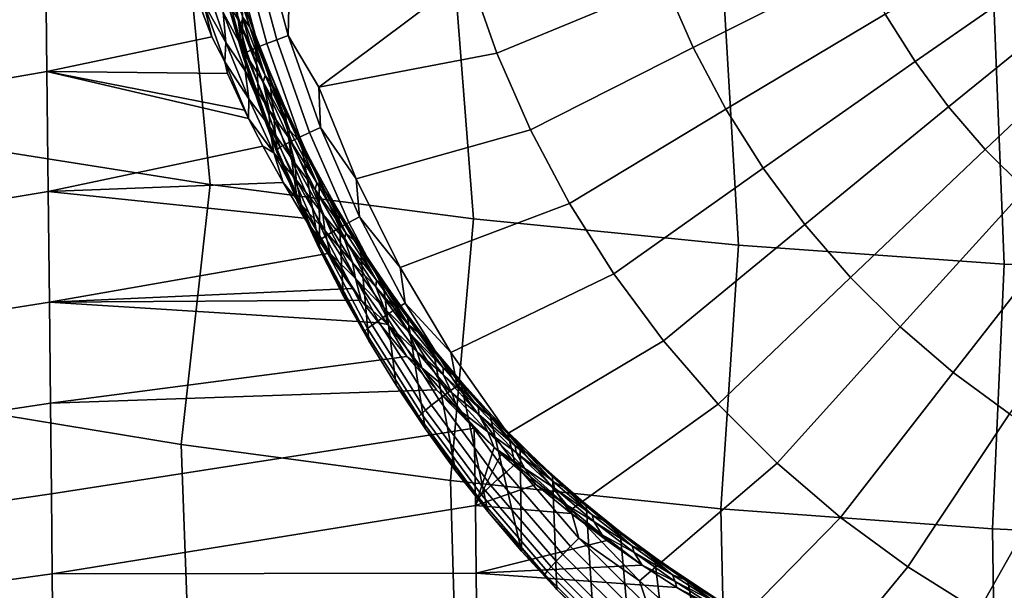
# Model space of a CAD drawing. Header units: metres. Extents: x -109 to 109, y -100 to 58.
# Tile 201 of 642: x -4.59 to -1.61, y -92.12 to -90.4. Entities that reach past the tile are written whole.
import ezdxf

# ---------------------------------------------------------------- set-up
doc = ezdxf.new("R2010")
doc.units = ezdxf.units.M
doc.layers.add('solid_21_062_100_XXX', color=7, linetype='CONTINUOUS')

msp = doc.modelspace()

# ---------------------------------------------------------------- linework, layer by layer
at = {"layer": 'solid_21_062_100_XXX'}
for points in [[(-4.016065, -90.896057, 18.1786), (-4.097295, -90.051643, 19.247448), (-4.904678, -89.922928, 19.145226), (-4.808058, -90.770332, 18.084864)], [(-3.218988, -90.999161, 18.255474), (-3.28444, -90.157211, 19.331287), (-4.097295, -90.051643, 19.247448), (-4.016065, -90.896057, 18.1786)], [(-2.121325, -90.073547, -21.915787), (-2.053176, -90.22937, -21.926601), (-2.554472, -90.4804, -21.796438), (-2.63926, -90.28653, -21.782982)], [(-2.709288, -90.086884, -21.769127), (-2.63926, -90.28653, -21.782982), (-3.148452, -90.498283, -21.618252), (-3.23199, -90.260117, -21.601723)], [(-1.485155, -90.090424, -22.032211), (-1.416924, -90.198753, -22.03973), (-1.882877, -90.523628, -21.947023), (-1.973545, -90.379677, -21.937033)], [(-3.917531, -90.505844, -21.131641), (-3.953659, -90.221428, -23.440119), (-3.984053, -90.112617, -23.311228), (-3.96121, -90.354424, -21.121132)], [(-5.785638, -90.775871, -23.919119), (-5.789971, -90.394424, -23.450516), (-4.514989, -90.16156, -23.479298), (-4.510568, -90.553154, -23.939861)], [(-4.053946, -90.337219, -23.767088), (-4.011146, -90.448486, -23.907816), (-4.510568, -90.553154, -23.939861), (-4.514989, -90.16156, -23.479298)], [(-3.814508, -90.457047, -21.359442), (-3.891771, -90.169395, -21.339478), (-3.857025, -90.159714, -21.364353), (-3.780452, -90.444801, -21.38414)], [(-3.780452, -90.444801, -21.38414), (-3.857025, -90.159714, -21.364353), (-3.77749, -90.315681, -21.395128)], [(-2.417838, -91.079483, 18.315365), (-2.467198, -90.239464, 19.396614), (-3.28444, -90.157211, 19.331287), (-3.218988, -90.999161, 18.255474)], [(-3.89074, -90.487656, -21.25803), (-3.969547, -90.194252, -21.237667), (-3.948638, -90.186844, -21.275452), (-3.870247, -90.478706, -21.295708)], [(-3.870247, -90.478706, -21.295708), (-3.948638, -90.186844, -21.275452), (-3.922528, -90.178497, -21.309631), (-3.844654, -90.46843, -21.329754)], [(-3.844654, -90.46843, -21.329754), (-3.922528, -90.178497, -21.309631), (-3.891771, -90.169395, -21.339478), (-3.814508, -90.457047, -21.359442)], [(-3.984806, -90.200562, -21.197083), (-3.905696, -90.495094, -21.217524), (-3.914797, -90.500854, -21.175055), (-3.994091, -90.205635, -21.154564)], [(-3.96121, -90.354424, -21.121132), (-3.994091, -90.205635, -21.154564), (-3.914797, -90.500854, -21.175055)], [(-3.905696, -90.495094, -21.217524), (-3.984806, -90.200562, -21.197083), (-3.969547, -90.194252, -21.237667), (-3.89074, -90.487656, -21.25803)], [(-3.917531, -90.505844, -21.131641), (-3.919382, -90.330307, -23.573994), (-3.953659, -90.221428, -23.440119)], [(-1.416924, -90.198753, -22.03973), (-1.34077, -90.301689, -22.046875), (-1.78168, -90.660423, -21.956518), (-1.882877, -90.523628, -21.947023)], [(-3.984475, -90.227722, -23.582783), (-3.924425, -90.410141, -23.812037), (-3.971774, -90.326225, -23.727152)], [(-3.916456, -90.391235, -23.759693), (-3.924425, -90.410141, -23.812037), (-3.984475, -90.227722, -23.582783)], [(-3.956444, -90.237473, -23.533915), (-3.9332, -90.29248, -23.565306), (-3.895934, -90.418983, -23.762774)], [(-3.956444, -90.237473, -23.533915), (-3.895934, -90.418983, -23.762774), (-3.916456, -90.391235, -23.759693)], [(-2.053176, -90.22937, -21.926601), (-1.973545, -90.379677, -21.937033), (-2.455399, -90.667404, -21.809418), (-2.554472, -90.4804, -21.796438)], [(-1.613629, -91.136925, 18.358192), (-1.646662, -90.298286, 19.443331), (-2.467198, -90.239464, 19.396614), (-2.417838, -91.079483, 18.315365)], [(-3.780452, -90.444801, -21.38414), (-3.77749, -90.315681, -21.395128), (-3.23199, -90.260117, -21.601723), (-3.686943, -90.601112, -21.414938)], [(-3.686943, -90.601112, -21.414938), (-3.23199, -90.260117, -21.601723), (-3.148452, -90.498283, -21.618252)], [(-4.029653, -90.287285, -23.704521), (-3.968406, -90.46566, -23.930143), (-4.036596, -90.345383, -23.778854)], [(-3.977001, -90.374481, -23.804079), (-3.968406, -90.46566, -23.930143), (-4.029653, -90.287285, -23.704521)], [(-3.881123, -90.439133, -23.712934), (-3.869554, -90.473396, -23.797205), (-3.9332, -90.29248, -23.565306)], [(-3.895934, -90.418983, -23.762774), (-3.9332, -90.29248, -23.565306), (-3.869554, -90.473396, -23.797205)], [(-3.919382, -90.330307, -23.573994), (-3.881123, -90.439133, -23.712934), (-3.9332, -90.29248, -23.565306)], [(-2.63926, -90.28653, -21.782982), (-2.554472, -90.4804, -21.796438), (-3.047306, -90.729561, -21.634302), (-3.148452, -90.498283, -21.618252)], [(-1.34077, -90.301689, -22.046875), (-1.257117, -90.398659, -22.053604), (-1.670518, -90.789284, -21.965462), (-1.78168, -90.660423, -21.956518)], [(-0.80738, -91.171432, 18.383917), (-0.82393, -90.333626, 19.471392), (-1.646662, -90.298286, 19.443331), (-1.613629, -91.136925, 18.358192)], [(-4.036596, -90.345383, -23.778854), (-4.011146, -90.448486, -23.907816), (-4.053946, -90.337219, -23.767088)], [(-3.971774, -90.326225, -23.727152), (-3.908349, -90.50235, -23.955225), (-3.977001, -90.374481, -23.804079)], [(-3.924425, -90.410141, -23.812037), (-3.908349, -90.50235, -23.955225), (-3.971774, -90.326225, -23.727152)], [(-3.868038, -90.655472, -21.142025), (-3.881123, -90.439133, -23.712934), (-3.919382, -90.330307, -23.573994), (-3.917531, -90.505844, -21.131641)], [(-4.036596, -90.345383, -23.778854), (-3.972071, -90.524391, -24.008099), (-4.011146, -90.448486, -23.907816)], [(-3.968406, -90.46566, -23.930143), (-3.972071, -90.524391, -24.008099), (-4.036596, -90.345383, -23.778854)], [(-3.917531, -90.505844, -21.131641), (-3.96121, -90.354424, -21.121132), (-3.914797, -90.500854, -21.175055)], [(-3.977001, -90.374481, -23.804079), (-3.910809, -90.551025, -24.035486), (-3.968406, -90.46566, -23.930143)], [(-3.908349, -90.50235, -23.955225), (-3.910809, -90.551025, -24.035486), (-3.977001, -90.374481, -23.804079)], [(-3.916456, -90.391235, -23.759693), (-3.849396, -90.56543, -23.991379), (-3.924425, -90.410141, -23.812037)], [(-3.895934, -90.418983, -23.762774), (-3.849396, -90.56543, -23.991379), (-3.916456, -90.391235, -23.759693)], [(-1.973545, -90.379677, -21.937033), (-1.882877, -90.523628, -21.947023), (-2.342593, -90.846504, -21.821846), (-2.455399, -90.667404, -21.809418)], [(-1.257117, -90.398659, -22.053604), (-1.166434, -90.489128, -22.059883), (-1.550014, -90.9095, -21.973804), (-1.670518, -90.789284, -21.965462)], [(-3.924425, -90.410141, -23.812037), (-3.856233, -90.584679, -24.045437), (-3.908349, -90.50235, -23.955225)], [(-3.849396, -90.56543, -23.991379), (-3.856233, -90.584679, -24.045437), (-3.924425, -90.410141, -23.812037)], [(-3.895934, -90.418983, -23.762774), (-3.869554, -90.473396, -23.797205), (-3.827338, -90.592545, -23.995747)], [(-3.895934, -90.418983, -23.762774), (-3.827338, -90.592545, -23.995747), (-3.849396, -90.56543, -23.991379)], [(-3.972071, -90.524391, -24.008099), (-3.96405, -90.559471, -24.053776), (-4.510568, -90.553154, -23.939861), (-4.011146, -90.448486, -23.907816)], [(-3.881123, -90.439133, -23.712934), (-3.838771, -90.547791, -23.857197), (-3.869554, -90.473396, -23.797205)], [(-3.812805, -90.803093, -21.152271), (-3.838771, -90.547791, -23.857197), (-3.881123, -90.439133, -23.712934), (-3.868038, -90.655472, -21.142025)], [(-3.74528, -90.751747, -21.349417), (-3.844654, -90.46843, -21.329754), (-3.814508, -90.457047, -21.359442), (-3.715913, -90.738144, -21.37895)], [(-3.715913, -90.738144, -21.37895), (-3.814508, -90.457047, -21.359442), (-3.780452, -90.444801, -21.38414), (-3.682737, -90.723389, -21.403473)], [(-3.682737, -90.723389, -21.403473), (-3.780452, -90.444801, -21.38414), (-3.686943, -90.601112, -21.414938)], [(-3.968406, -90.46566, -23.930143), (-3.899472, -90.63652, -24.159616), (-3.972071, -90.524391, -24.008099)], [(-3.910809, -90.551025, -24.035486), (-3.899472, -90.63652, -24.159616), (-3.968406, -90.46566, -23.930143)], [(-3.804744, -90.782906, -21.237499), (-3.905696, -90.495094, -21.217524), (-3.89074, -90.487656, -21.25803), (-3.790174, -90.774368, -21.277929)], [(-3.790174, -90.774368, -21.277929), (-3.89074, -90.487656, -21.25803), (-3.870247, -90.478706, -21.295708), (-3.770211, -90.763908, -21.315502)], [(-3.770211, -90.763908, -21.315502), (-3.870247, -90.478706, -21.295708), (-3.844654, -90.46843, -21.329754), (-3.74528, -90.751747, -21.349417)], [(-3.792238, -90.65612, -24.006739), (-3.797883, -90.646187, -24.033148), (-3.869554, -90.473396, -23.797205)], [(-3.827338, -90.592545, -23.995747), (-3.869554, -90.473396, -23.797205), (-3.797883, -90.646187, -24.033148)], [(-3.838771, -90.547791, -23.857197), (-3.792238, -90.65612, -24.006739), (-3.869554, -90.473396, -23.797205)], [(-2.554472, -90.4804, -21.796438), (-2.455399, -90.667404, -21.809418), (-2.929118, -90.952644, -21.649786), (-3.047306, -90.729561, -21.634302)], [(-3.917531, -90.505844, -21.131641), (-3.914797, -90.500854, -21.175055), (-3.81361, -90.789337, -21.195076)], [(-3.868038, -90.655472, -21.142025), (-3.917531, -90.505844, -21.131641), (-3.81361, -90.789337, -21.195076)], [(-3.905696, -90.495094, -21.217524), (-3.804744, -90.782906, -21.237499), (-3.81361, -90.789337, -21.195076), (-3.914797, -90.500854, -21.175055)], [(-3.908349, -90.50235, -23.955225), (-3.837358, -90.670853, -24.187092), (-3.910809, -90.551025, -24.035486)], [(-3.856233, -90.584679, -24.045437), (-3.837358, -90.670853, -24.187092), (-3.908349, -90.50235, -23.955225)], [(-3.686943, -90.601112, -21.414938), (-3.148452, -90.498283, -21.618252), (-3.047306, -90.729561, -21.634302), (-3.57476, -90.878792, -21.43421)], [(-3.972071, -90.524391, -24.008099), (-3.899987, -90.69545, -24.24077), (-3.96405, -90.559471, -24.053776)], [(-3.899472, -90.63652, -24.159616), (-3.899987, -90.69545, -24.24077), (-3.972071, -90.524391, -24.008099)], [(-3.910809, -90.551025, -24.035486), (-3.837054, -90.719826, -24.270647), (-3.899472, -90.63652, -24.159616)], [(-3.837358, -90.670853, -24.187092), (-3.837054, -90.719826, -24.270647), (-3.910809, -90.551025, -24.035486)], [(-3.751914, -90.948479, -21.162361), (-3.792238, -90.65612, -24.006739), (-3.838771, -90.547791, -23.857197), (-3.812805, -90.803093, -21.152271)], [(-1.882877, -90.523628, -21.947023), (-1.78168, -90.660423, -21.956518), (-2.216688, -91.016685, -21.833658), (-2.342593, -90.846504, -21.821846)], [(-5.781804, -91.129707, -24.407885), (-5.785638, -90.775871, -23.919119), (-4.510568, -90.553154, -23.939861), (-4.506557, -90.91703, -24.421967)], [(-3.899987, -90.69545, -24.24077), (-3.856493, -90.779991, -24.361885), (-4.506557, -90.91703, -24.421967), (-4.510568, -90.553154, -23.939861)], [(-3.912496, -90.670036, -24.205114), (-3.899987, -90.69545, -24.24077), (-4.510568, -90.553154, -23.939861)], [(-3.96405, -90.559471, -24.053776), (-3.912496, -90.670036, -24.205114), (-4.510568, -90.553154, -23.939861)], [(-3.96405, -90.559471, -24.053776), (-3.899987, -90.69545, -24.24077), (-3.912496, -90.670036, -24.205114)], [(-3.849396, -90.56543, -23.991379), (-3.774897, -90.731842, -24.226772), (-3.856233, -90.584679, -24.045437)], [(-3.827338, -90.592545, -23.995747), (-3.774897, -90.731842, -24.226772), (-3.849396, -90.56543, -23.991379)], [(-3.856233, -90.584679, -24.045437), (-3.780592, -90.751366, -24.282532), (-3.837358, -90.670853, -24.187092)], [(-3.774897, -90.731842, -24.226772), (-3.780592, -90.751366, -24.282532), (-3.856233, -90.584679, -24.045437)], [(-3.827338, -90.592545, -23.995747), (-3.797883, -90.646187, -24.033148), (-3.751351, -90.758217, -24.232386)], [(-3.827338, -90.592545, -23.995747), (-3.751351, -90.758217, -24.232386), (-3.774897, -90.731842, -24.226772)], [(-3.682737, -90.723389, -21.403473), (-3.686943, -90.601112, -21.414938), (-3.57476, -90.878792, -21.43421)], [(-3.899472, -90.63652, -24.159616), (-3.823492, -90.799896, -24.392529), (-3.899987, -90.69545, -24.24077)], [(-3.837054, -90.719826, -24.270647), (-3.823492, -90.799896, -24.392529), (-3.899472, -90.63652, -24.159616)], [(-3.812805, -90.803093, -21.152271), (-3.868038, -90.655472, -21.142025), (-3.81361, -90.789337, -21.195076)], [(-3.741416, -90.763977, -24.161861), (-3.718893, -90.810928, -24.27269), (-3.797883, -90.646187, -24.033148)], [(-3.751351, -90.758217, -24.232386), (-3.797883, -90.646187, -24.033148), (-3.718893, -90.810928, -24.27269)], [(-3.792238, -90.65612, -24.006739), (-3.741416, -90.763977, -24.161861), (-3.797883, -90.646187, -24.033148)], [(-3.685455, -91.091415, -21.172281), (-3.741416, -90.763977, -24.161861), (-3.792238, -90.65612, -24.006739), (-3.751914, -90.948479, -21.162361)], [(-2.455399, -90.667404, -21.809418), (-2.342593, -90.846504, -21.821846), (-2.79455, -91.16629, -21.664614), (-2.929118, -90.952644, -21.649786)], [(-1.78168, -90.660423, -21.956518), (-1.670518, -90.789284, -21.965462), (-2.078385, -91.17701, -21.844786), (-2.216688, -91.016685, -21.833658)], [(-3.823492, -90.799896, -24.392529), (-3.856493, -90.779991, -24.361885), (-3.899987, -90.69545, -24.24077)], [(-3.837358, -90.670853, -24.187092), (-3.759443, -90.83181, -24.422342), (-3.837054, -90.719826, -24.270647)], [(-3.780592, -90.751366, -24.282532), (-3.759443, -90.83181, -24.422342), (-3.837358, -90.670853, -24.187092)], [(-3.837054, -90.719826, -24.270647), (-3.756379, -90.880943, -24.509159), (-3.823492, -90.799896, -24.392529)], [(-3.759443, -90.83181, -24.422342), (-3.756379, -90.880943, -24.509159), (-3.837054, -90.719826, -24.270647)], [(-3.596537, -91.011101, -21.397896), (-3.715913, -90.738144, -21.37895), (-3.682737, -90.723389, -21.403473), (-3.564427, -90.993904, -21.422249)], [(-3.564427, -90.993904, -21.422249), (-3.682737, -90.723389, -21.403473), (-3.57476, -90.878792, -21.43421)], [(-3.57476, -90.878792, -21.43421), (-3.047306, -90.729561, -21.634302), (-2.929118, -90.952644, -21.649786), (-3.441599, -91.147095, -21.452831)], [(-3.774897, -90.731842, -24.226772), (-3.693603, -90.890526, -24.465469), (-3.780592, -90.751366, -24.282532)], [(-3.780592, -90.751366, -24.282532), (-3.698145, -90.910301, -24.522924), (-3.759443, -90.83181, -24.422342)], [(-3.693603, -90.890526, -24.465469), (-3.698145, -90.910301, -24.522924), (-3.780592, -90.751366, -24.282532)], [(-3.751351, -90.758217, -24.232386), (-3.693603, -90.890526, -24.465469), (-3.774897, -90.731842, -24.226772)], [(-3.649091, -91.040848, -21.334723), (-3.770211, -90.763908, -21.315502), (-3.74528, -90.751747, -21.349417), (-3.624961, -91.026855, -21.368511)], [(-3.751351, -90.758217, -24.232386), (-3.718893, -90.810928, -24.27269), (-3.668619, -90.9161, -24.472292)], [(-3.751351, -90.758217, -24.232386), (-3.668619, -90.9161, -24.472292), (-3.693603, -90.890526, -24.465469)], [(-3.624961, -91.026855, -21.368511), (-3.74528, -90.751747, -21.349417), (-3.715913, -90.738144, -21.37895), (-3.596537, -91.011101, -21.397896)], [(-4.912767, -91.549286, 16.973259), (-4.103777, -91.682617, 17.066473), (-4.016065, -90.896057, 18.1786), (-4.808058, -90.770332, 18.084864)], [(-3.856493, -90.779991, -24.361885), (-3.795785, -90.889267, -24.524378), (-4.506557, -90.91703, -24.421967)], [(-3.823492, -90.799896, -24.392529), (-3.795785, -90.889267, -24.524378), (-3.856493, -90.779991, -24.361885)], [(-3.804744, -90.782906, -21.237499), (-3.682514, -91.062386, -21.256895), (-3.691095, -91.069473, -21.214518), (-3.81361, -90.789337, -21.195076)], [(-3.812805, -90.803093, -21.152271), (-3.81361, -90.789337, -21.195076), (-3.691095, -91.069473, -21.214518)], [(-3.682514, -91.062386, -21.256895), (-3.804744, -90.782906, -21.237499), (-3.790174, -90.774368, -21.277929), (-3.668413, -91.05278, -21.297251)], [(-3.668413, -91.05278, -21.297251), (-3.790174, -90.774368, -21.277929), (-3.770211, -90.763908, -21.315502), (-3.649091, -91.040848, -21.334723)], [(-3.741416, -90.763977, -24.161861), (-3.686224, -90.871193, -24.3225), (-3.718893, -90.810928, -24.27269)], [(-3.685455, -91.091415, -21.172281), (-3.686224, -90.871193, -24.3225), (-3.741416, -90.763977, -24.161861)], [(-1.670518, -90.789284, -21.965462), (-1.550014, -90.9095, -21.973804), (-1.92846, -91.326576, -21.855165), (-2.078385, -91.17701, -21.844786)], [(-3.823492, -90.799896, -24.392529), (-3.741043, -90.955872, -24.628523), (-3.795785, -90.889267, -24.524378)], [(-3.756379, -90.880943, -24.509159), (-3.741043, -90.955872, -24.628523), (-3.823492, -90.799896, -24.392529)], [(-3.751914, -90.948479, -21.162361), (-3.812805, -90.803093, -21.152271), (-3.691095, -91.069473, -21.214518)], [(-3.686224, -90.871193, -24.3225), (-3.626557, -90.977615, -24.488951), (-3.633229, -90.967712, -24.515438), (-3.718893, -90.810928, -24.27269)], [(-3.668619, -90.9161, -24.472292), (-3.718893, -90.810928, -24.27269), (-3.633229, -90.967712, -24.515438)], [(-3.759443, -90.83181, -24.422342), (-3.675179, -90.985291, -24.660629), (-3.756379, -90.880943, -24.509159)], [(-3.698145, -90.910301, -24.522924), (-3.675179, -90.985291, -24.660629), (-3.759443, -90.83181, -24.422342)], [(-2.342593, -90.846504, -21.821846), (-2.216688, -91.016685, -21.833658), (-2.644353, -91.369316, -21.678703), (-2.79455, -91.16629, -21.664614)], [(-3.613527, -91.231689, -21.182016), (-3.626557, -90.977615, -24.488951), (-3.686224, -90.871193, -24.3225), (-3.685455, -91.091415, -21.172281)], [(-3.564427, -90.993904, -21.422249), (-3.57476, -90.878792, -21.43421), (-3.441599, -91.147095, -21.452831)], [(-3.795785, -90.889267, -24.524378), (-3.730403, -90.997627, -24.692629), (-4.506557, -90.91703, -24.421967)], [(-4.103777, -91.682617, 17.066473), (-3.28943, -91.791962, 17.142921), (-3.218988, -90.999161, 18.255474), (-4.016065, -90.896057, 18.1786)], [(-3.741043, -90.955872, -24.628523), (-3.730403, -90.997627, -24.692629), (-3.795785, -90.889267, -24.524378)], [(-3.756379, -90.880943, -24.509159), (-3.669365, -91.034477, -24.750668), (-3.741043, -90.955872, -24.628523)], [(-3.675179, -90.985291, -24.660629), (-3.669365, -91.034477, -24.750668), (-3.756379, -90.880943, -24.509159)], [(-3.693603, -90.890526, -24.465469), (-3.606094, -91.041588, -24.707121), (-3.698145, -90.910301, -24.522924)], [(-3.668619, -90.9161, -24.472292), (-3.606094, -91.041588, -24.707121), (-3.693603, -90.890526, -24.465469)], [(-5.778433, -91.454971, -24.91518), (-5.781804, -91.129707, -24.407885), (-4.506557, -90.91703, -24.421967), (-4.502942, -91.252068, -24.923939)], [(-3.730403, -90.997627, -24.692629), (-3.66025, -91.104797, -24.866617), (-4.502942, -91.252068, -24.923939), (-4.506557, -90.91703, -24.421967)], [(-3.698145, -90.910301, -24.522924), (-3.609475, -91.061577, -24.766264), (-3.675179, -90.985291, -24.660629)], [(-3.606094, -91.041588, -24.707121), (-3.609475, -91.061577, -24.766264), (-3.698145, -90.910301, -24.522924)], [(-3.668619, -90.9161, -24.472292), (-3.633229, -90.967712, -24.515438), (-3.579728, -91.066277, -24.715118)], [(-3.668619, -90.9161, -24.472292), (-3.579728, -91.066277, -24.715118), (-3.606094, -91.041588, -24.707121)], [(-1.550014, -90.9095, -21.973804), (-1.420842, -91.020393, -21.981501), (-1.767749, -91.464546, -21.864742), (-1.92846, -91.326576, -21.855165)], [(-3.685455, -91.091415, -21.172281), (-3.751914, -90.948479, -21.162361), (-3.691095, -91.069473, -21.214518)], [(-3.741043, -90.955872, -24.628523), (-3.652671, -91.10453, -24.867275), (-3.730403, -90.997627, -24.692629)], [(-3.669365, -91.034477, -24.750668), (-3.652671, -91.10453, -24.867275), (-3.741043, -90.955872, -24.628523)], [(-3.562307, -91.083092, -24.661293), (-3.541487, -91.116669, -24.761045), (-3.633229, -90.967712, -24.515438)], [(-3.579728, -91.066277, -24.715118), (-3.633229, -90.967712, -24.515438), (-3.541487, -91.116669, -24.761045)], [(-3.626557, -90.977615, -24.488951), (-3.562307, -91.083092, -24.661293), (-3.633229, -90.967712, -24.515438)], [(-3.441599, -91.147095, -21.452831), (-2.929118, -90.952644, -21.649786), (-2.79455, -91.16629, -21.664614), (-3.288241, -91.404434, -21.470692)], [(-3.652671, -91.10453, -24.867275), (-3.66025, -91.104797, -24.866617), (-3.730403, -90.997627, -24.692629)], [(-3.675179, -90.985291, -24.660629), (-3.585114, -91.131401, -24.901625), (-3.669365, -91.034477, -24.750668)], [(-3.609475, -91.061577, -24.766264), (-3.585114, -91.131401, -24.901625), (-3.675179, -90.985291, -24.660629)], [(-3.536236, -91.369102, -21.191553), (-3.562307, -91.083092, -24.661293), (-3.626557, -90.977615, -24.488951), (-3.613527, -91.231689, -21.182016)], [(-3.457048, -91.274391, -21.416168), (-3.596537, -91.011101, -21.397896), (-3.564427, -90.993904, -21.422249), (-3.426183, -91.254852, -21.440359)], [(-3.426183, -91.254852, -21.440359), (-3.564427, -90.993904, -21.422249), (-3.441599, -91.147095, -21.452831)], [(-3.507563, -91.307991, -21.353262), (-3.649091, -91.040848, -21.334723), (-3.624961, -91.026855, -21.368511), (-3.484369, -91.292229, -21.386929)], [(-3.484369, -91.292229, -21.386929), (-3.624961, -91.026855, -21.368511), (-3.596537, -91.011101, -21.397896), (-3.457048, -91.274391, -21.416168)], [(-3.28943, -91.791962, 17.142921), (-2.470792, -91.877159, 17.202488), (-2.417838, -91.079483, 18.315365), (-3.218988, -90.999161, 18.255474)], [(-2.216688, -91.016685, -21.833658), (-2.078385, -91.17701, -21.844786), (-2.479368, -91.56057, -21.691978), (-2.644353, -91.369316, -21.678703)], [(-1.420842, -91.020393, -21.981501), (-1.283724, -91.121346, -21.988508), (-1.597153, -91.590157, -21.873459), (-1.767749, -91.464546, -21.864742)], [(-3.539691, -91.331978, -21.275606), (-3.682514, -91.062386, -21.256895), (-3.668413, -91.05278, -21.297251), (-3.526136, -91.321335, -21.315889)], [(-3.669365, -91.034477, -24.750668), (-3.57656, -91.180511, -24.994856), (-3.652671, -91.10453, -24.867275)], [(-3.585114, -91.131401, -24.901625), (-3.57656, -91.180511, -24.994856), (-3.669365, -91.034477, -24.750668)], [(-3.526136, -91.321335, -21.315889), (-3.668413, -91.05278, -21.297251), (-3.649091, -91.040848, -21.334723), (-3.507563, -91.307991, -21.353262)], [(-3.606094, -91.041588, -24.707121), (-3.512917, -91.185143, -24.951412), (-3.609475, -91.061577, -24.766264)], [(-3.579728, -91.066277, -24.715118), (-3.512917, -91.185143, -24.951412), (-3.606094, -91.041588, -24.707121)], [(-3.682514, -91.062386, -21.256895), (-3.539691, -91.331978, -21.275606), (-3.547939, -91.339684, -21.233273), (-3.691095, -91.069473, -21.214518)], [(-3.685455, -91.091415, -21.172281), (-3.691095, -91.069473, -21.214518), (-3.547939, -91.339684, -21.233273)], [(-3.609475, -91.061577, -24.766264), (-3.515126, -91.205292, -25.012238), (-3.585114, -91.131401, -24.901625)], [(-3.512917, -91.185143, -24.951412), (-3.515126, -91.205292, -25.012238), (-3.609475, -91.061577, -24.766264)], [(-3.579728, -91.066277, -24.715118), (-3.541487, -91.116669, -24.761045), (-3.485223, -91.208885, -24.960552)], [(-3.579728, -91.066277, -24.715118), (-3.485223, -91.208885, -24.960552), (-3.512917, -91.185143, -24.951412)], [(-3.562307, -91.083092, -24.661293), (-3.493467, -91.187325, -24.839476), (-3.541487, -91.116669, -24.761045)], [(-3.453697, -91.503441, -21.200878), (-3.493467, -91.187325, -24.839476), (-3.562307, -91.083092, -24.661293), (-3.536236, -91.369102, -21.191553)], [(-2.470792, -91.877159, 17.202488), (-1.648931, -91.93808, 17.245081), (-1.613629, -91.136925, 18.358192), (-2.417838, -91.079483, 18.315365)], [(-3.66025, -91.104797, -24.866617), (-3.585323, -91.210533, -25.046345), (-4.502942, -91.252068, -24.923939)], [(-3.613527, -91.231689, -21.182016), (-3.685455, -91.091415, -21.172281), (-3.547939, -91.339684, -21.233273)], [(-3.652671, -91.10453, -24.867275), (-3.585323, -91.210533, -25.046345), (-3.66025, -91.104797, -24.866617)], [(-3.652671, -91.10453, -24.867275), (-3.55909, -91.245667, -25.107988), (-3.585323, -91.210533, -25.046345)], [(-3.57656, -91.180511, -24.994856), (-3.55909, -91.245667, -25.107988), (-3.652671, -91.10453, -24.867275)], [(-3.493467, -91.187325, -24.839476), (-3.444208, -91.257927, -25.009211), (-3.541487, -91.116669, -24.761045)], [(-3.485223, -91.208885, -24.960552), (-3.541487, -91.116669, -24.761045), (-3.444208, -91.257927, -25.009211)], [(-3.585114, -91.131401, -24.901625), (-3.489734, -91.270233, -25.14506), (-3.57656, -91.180511, -24.994856)], [(-3.515126, -91.205292, -25.012238), (-3.489734, -91.270233, -25.14506), (-3.585114, -91.131401, -24.901625)], [(-3.426183, -91.254852, -21.440359), (-3.441599, -91.147095, -21.452831), (-3.288241, -91.404434, -21.470692)], [(-1.648931, -91.93808, 17.245081), (-0.824922, -91.974678, 17.270664), (-0.80738, -91.171432, 18.383917), (-1.613629, -91.136925, 18.358192)], [(-3.288241, -91.404434, -21.470692), (-2.79455, -91.16629, -21.664614), (-2.644353, -91.369316, -21.678703), (-3.115585, -91.649307, -21.487686)], [(-2.078385, -91.17701, -21.844786), (-1.92846, -91.326576, -21.855165), (-2.300517, -91.738991, -21.704361), (-2.479368, -91.56057, -21.691978)], [(-3.57656, -91.180511, -24.994856), (-3.478454, -91.31916, -25.241453), (-3.55909, -91.245667, -25.107988)], [(-3.489734, -91.270233, -25.14506), (-3.478454, -91.31916, -25.241453), (-3.57656, -91.180511, -24.994856)], [(-3.512917, -91.185143, -24.951412), (-3.414561, -91.321304, -25.19808), (-3.515126, -91.205292, -25.012238)], [(-3.515126, -91.205292, -25.012238), (-3.41559, -91.341576, -25.260578), (-3.489734, -91.270233, -25.14506)], [(-3.414561, -91.321304, -25.19808), (-3.41559, -91.341576, -25.260578), (-3.515126, -91.205292, -25.012238)], [(-3.485223, -91.208885, -24.960552), (-3.414561, -91.321304, -25.19808), (-3.512917, -91.185143, -24.951412)], [(-3.493467, -91.187325, -24.839476), (-3.420064, -91.289978, -25.023397), (-3.444208, -91.257927, -25.009211)], [(-3.366033, -91.634506, -21.209974), (-3.420064, -91.289978, -25.023397), (-3.493467, -91.187325, -24.839476), (-3.453697, -91.503441, -21.200878)], [(-3.585323, -91.210533, -25.046345), (-3.55909, -91.245667, -25.107988), (-4.502942, -91.252068, -24.923939)], [(-3.536236, -91.369102, -21.191553), (-3.613527, -91.231689, -21.182016), (-3.547939, -91.339684, -21.233273)], [(-3.485223, -91.208885, -24.960552), (-3.444208, -91.257927, -25.009211), (-3.385594, -91.344048, -25.208334)], [(-3.485223, -91.208885, -24.960552), (-3.385594, -91.344048, -25.208334), (-3.414561, -91.321304, -25.19808)], [(-5.775491, -91.750801, -25.439335), (-5.778433, -91.454971, -24.91518), (-4.502942, -91.252068, -24.923939), (-4.499707, -91.557251, -25.444054)], [(-3.55909, -91.245667, -25.107988), (-3.505566, -91.314613, -25.231911), (-4.502942, -91.252068, -24.923939)], [(-3.505566, -91.314613, -25.231911), (-3.421029, -91.416718, -25.423159), (-4.499707, -91.557251, -25.444054), (-4.502942, -91.252068, -24.923939)], [(-3.478454, -91.31916, -25.241453), (-3.505566, -91.314613, -25.231911), (-3.55909, -91.245667, -25.107988)], [(-3.298226, -91.52655, -21.43367), (-3.457048, -91.274391, -21.416168), (-3.426183, -91.254852, -21.440359), (-3.268779, -91.504753, -21.457705)], [(-3.34199, -91.390945, -25.21324), (-3.341892, -91.391609, -25.259672), (-3.444208, -91.257927, -25.009211)], [(-3.385594, -91.344048, -25.208334), (-3.444208, -91.257927, -25.009211), (-3.341892, -91.391609, -25.259672)], [(-3.420064, -91.289978, -25.023397), (-3.34199, -91.390945, -25.21324), (-3.444208, -91.257927, -25.009211)], [(-3.268779, -91.504753, -21.457705), (-3.426183, -91.254852, -21.440359), (-3.288241, -91.404434, -21.470692)], [(-3.34642, -91.563835, -21.371019), (-3.507563, -91.307991, -21.353262), (-3.484369, -91.292229, -21.386929), (-3.324291, -91.546379, -21.404568)], [(-3.489734, -91.270233, -25.14506), (-3.389508, -91.401917, -25.390686), (-3.478454, -91.31916, -25.241453)], [(-3.41559, -91.341576, -25.260578), (-3.389508, -91.401917, -25.390686), (-3.489734, -91.270233, -25.14506)], [(-3.324291, -91.546379, -21.404568), (-3.484369, -91.292229, -21.386929), (-3.457048, -91.274391, -21.416168), (-3.298226, -91.52655, -21.43367)], [(-3.273374, -91.762108, -21.21883), (-3.34199, -91.390945, -25.21324), (-3.420064, -91.289978, -25.023397), (-3.366033, -91.634506, -21.209974)], [(-3.377072, -91.590164, -21.293526), (-3.539691, -91.331978, -21.275606), (-3.526136, -91.321335, -21.315889), (-3.364139, -91.578529, -21.33374)], [(-3.364139, -91.578529, -21.33374), (-3.526136, -91.321335, -21.315889), (-3.507563, -91.307991, -21.353262), (-3.34642, -91.563835, -21.371019)], [(-3.478454, -91.31916, -25.241453), (-3.421029, -91.416718, -25.423159), (-3.505566, -91.314613, -25.231911)], [(-3.478454, -91.31916, -25.241453), (-3.375523, -91.450539, -25.490211), (-3.421029, -91.416718, -25.423159)], [(-3.389508, -91.401917, -25.390686), (-3.375523, -91.450539, -25.490211), (-3.478454, -91.31916, -25.241453)], [(-3.414561, -91.321304, -25.19808), (-3.311496, -91.450195, -25.446877), (-3.41559, -91.341576, -25.260578)], [(-3.385594, -91.344048, -25.208334), (-3.311496, -91.450195, -25.446877), (-3.414561, -91.321304, -25.19808)], [(-3.539691, -91.331978, -21.275606), (-3.377072, -91.590164, -21.293526), (-3.384941, -91.598473, -21.251232), (-3.547939, -91.339684, -21.233273)], [(-3.453697, -91.503441, -21.200878), (-3.536236, -91.369102, -21.191553), (-3.547939, -91.339684, -21.233273), (-3.384941, -91.598473, -21.251232)], [(-3.41559, -91.341576, -25.260578), (-3.31134, -91.470551, -25.511045), (-3.389508, -91.401917, -25.390686)], [(-3.311496, -91.450195, -25.446877), (-3.31134, -91.470551, -25.511045), (-3.41559, -91.341576, -25.260578)], [(-3.385594, -91.344048, -25.208334), (-3.341892, -91.391609, -25.259672), (-3.281314, -91.471878, -25.458218)], [(-3.385594, -91.344048, -25.208334), (-3.281314, -91.471878, -25.458218), (-3.311496, -91.450195, -25.446877)], [(-1.92846, -91.326576, -21.855165), (-1.767749, -91.464546, -21.864742), (-2.108801, -91.90358, -21.715784), (-2.300517, -91.738991, -21.704361)], [(-3.115585, -91.649307, -21.487686), (-2.644353, -91.369316, -21.678703), (-2.479368, -91.56057, -21.691978), (-2.924643, -91.880287, -21.503717)], [(-3.389508, -91.401917, -25.390686), (-3.284859, -91.52655, -25.63829), (-3.375523, -91.450539, -25.490211)], [(-3.31134, -91.470551, -25.511045), (-3.284859, -91.52655, -25.63829), (-3.389508, -91.401917, -25.390686)], [(-3.34199, -91.390945, -25.21324), (-3.259076, -91.49015, -25.409487), (-3.341892, -91.391609, -25.259672)], [(-3.175857, -91.886055, -21.227432), (-3.259076, -91.49015, -25.409487), (-3.34199, -91.390945, -25.21324), (-3.273374, -91.762108, -21.21883)], [(-3.259076, -91.49015, -25.409487), (-3.235007, -91.517853, -25.512192), (-3.341892, -91.391609, -25.259672)], [(-3.281314, -91.471878, -25.458218), (-3.341892, -91.391609, -25.259672), (-3.235007, -91.517853, -25.512192)], [(-3.268779, -91.504753, -21.457705), (-3.288241, -91.404434, -21.470692), (-3.115585, -91.649307, -21.487686)], [(-3.421029, -91.416718, -25.423159), (-3.331543, -91.516777, -25.62048), (-4.499707, -91.557251, -25.444054)], [(-3.375523, -91.450539, -25.490211), (-3.331543, -91.516777, -25.62048), (-3.421029, -91.416718, -25.423159)], [(-3.375523, -91.450539, -25.490211), (-3.268189, -91.57476, -25.740931), (-3.331543, -91.516777, -25.62048)], [(-3.284859, -91.52655, -25.63829), (-3.268189, -91.57476, -25.740931), (-3.375523, -91.450539, -25.490211)], [(-3.311496, -91.450195, -25.446877), (-3.204142, -91.571938, -25.697603), (-3.31134, -91.470551, -25.511045)], [(-3.281314, -91.471878, -25.458218), (-3.204142, -91.571938, -25.697603), (-3.311496, -91.450195, -25.446877)], [(-3.31134, -91.470551, -25.511045), (-3.202794, -91.592316, -25.763437), (-3.284859, -91.52655, -25.63829)], [(-3.204142, -91.571938, -25.697603), (-3.202794, -91.592316, -25.763437), (-3.31134, -91.470551, -25.511045)], [(-3.281314, -91.471878, -25.458218), (-3.235007, -91.517853, -25.512192), (-3.172801, -91.592506, -25.710011)], [(-3.281314, -91.471878, -25.458218), (-3.172801, -91.592506, -25.710011), (-3.204142, -91.571938, -25.697603)], [(-1.767749, -91.464546, -21.864742), (-1.597153, -91.590157, -21.873459), (-1.905292, -92.053421, -21.726183), (-2.108801, -91.90358, -21.715784)], [(-3.366033, -91.634506, -21.209974), (-3.453697, -91.503441, -21.200878), (-3.384941, -91.598473, -21.251232)], [(-3.120958, -91.766159, -21.450298), (-3.298226, -91.52655, -21.43367), (-3.268779, -91.504753, -21.457705), (-3.093094, -91.742226, -21.474186)], [(-3.093094, -91.742226, -21.474186), (-3.268779, -91.504753, -21.457705), (-3.115585, -91.649307, -21.487686)], [(-3.259076, -91.49015, -25.409487), (-3.171299, -91.587334, -25.612038), (-3.235007, -91.517853, -25.512192)], [(-3.073627, -92.006165, -21.235767), (-3.171299, -91.587334, -25.612038), (-3.259076, -91.49015, -25.409487), (-3.175857, -91.886055, -21.227432)], [(-3.331543, -91.516777, -25.62048), (-3.217749, -91.633583, -25.86492), (-4.496838, -91.83168, -25.980541), (-4.499707, -91.557251, -25.444054)], [(-3.268189, -91.57476, -25.740931), (-3.217749, -91.633583, -25.86492), (-3.331543, -91.516777, -25.62048)], [(-3.145623, -91.787888, -21.421329), (-3.324291, -91.546379, -21.404568), (-3.298226, -91.52655, -21.43367), (-3.120958, -91.766159, -21.450298)], [(-3.284859, -91.52655, -25.63829), (-3.176188, -91.644241, -25.88769), (-3.268189, -91.57476, -25.740931)], [(-3.202794, -91.592316, -25.763437), (-3.176188, -91.644241, -25.88769), (-3.284859, -91.52655, -25.63829)], [(-3.171299, -91.587334, -25.612038), (-3.123976, -91.636803, -25.766582), (-3.235007, -91.517853, -25.512192)], [(-3.172801, -91.592506, -25.710011), (-3.235007, -91.517853, -25.512192), (-3.123976, -91.636803, -25.766582)], [(-5.772943, -92.016449, -25.978657), (-5.775491, -91.750801, -25.439335), (-4.499707, -91.557251, -25.444054), (-4.496838, -91.83168, -25.980541)], [(-4.076028, -92.452148, 15.94266), (-4.103777, -91.682617, 17.066473), (-4.912767, -91.549286, 16.973259), (-4.879818, -92.318794, 15.85536)], [(-3.183329, -91.822929, -21.350702), (-3.364139, -91.578529, -21.33374), (-3.34642, -91.563835, -21.371019), (-3.166562, -91.806946, -21.387892)], [(-3.166562, -91.806946, -21.387892), (-3.34642, -91.563835, -21.371019), (-3.324291, -91.546379, -21.404568), (-3.145623, -91.787888, -21.421329)], [(-2.924643, -91.880287, -21.503717), (-2.479368, -91.56057, -21.691978), (-2.300517, -91.738991, -21.704361), (-2.716537, -92.096001, -21.518688)], [(-3.377072, -91.590164, -21.293526), (-3.195566, -91.835503, -21.310553), (-3.203012, -91.844383, -21.268299), (-3.384941, -91.598473, -21.251232)], [(-3.195566, -91.835503, -21.310553), (-3.377072, -91.590164, -21.293526), (-3.364139, -91.578529, -21.33374), (-3.183329, -91.822929, -21.350702)], [(-3.268189, -91.57476, -25.740931), (-3.157268, -91.69146, -25.992382), (-3.217749, -91.633583, -25.86492)], [(-3.176188, -91.644241, -25.88769), (-3.157268, -91.69146, -25.992382), (-3.268189, -91.57476, -25.740931)], [(-3.204142, -91.571938, -25.697603), (-3.092905, -91.686646, -25.950077), (-3.202794, -91.592316, -25.763437)], [(-3.172801, -91.592506, -25.710011), (-3.092905, -91.686646, -25.950077), (-3.204142, -91.571938, -25.697603)], [(-3.202794, -91.592316, -25.763437), (-3.090367, -91.707008, -26.01757), (-3.176188, -91.644241, -25.88769)], [(-3.092905, -91.686646, -25.950077), (-3.090367, -91.707008, -26.01757), (-3.202794, -91.592316, -25.763437)], [(-3.172801, -91.592506, -25.710011), (-3.123976, -91.636803, -25.766582), (-3.060464, -91.70607, -25.963528)], [(-3.172801, -91.592506, -25.710011), (-3.060464, -91.70607, -25.963528), (-3.092905, -91.686646, -25.950077)], [(-3.171299, -91.587334, -25.612038), (-3.078472, -91.682381, -25.82152), (-3.123976, -91.636803, -25.766582)], [(-3.073627, -92.006165, -21.235767), (-3.078472, -91.682381, -25.82152), (-3.171299, -91.587334, -25.612038)], [(-1.597153, -91.590157, -21.873459), (-1.417625, -91.70269, -21.881269), (-1.691127, -92.18766, -21.7355), (-1.905292, -92.053421, -21.726183)], [(-3.366033, -91.634506, -21.209974), (-3.384941, -91.598473, -21.251232), (-3.203012, -91.844383, -21.268299)], [(-3.217749, -91.633583, -25.86492), (-3.212886, -91.867035, -26.359642), (-4.49432, -92.074554, -26.531599), (-4.496838, -91.83168, -25.980541)], [(-3.273374, -91.762108, -21.21883), (-3.366033, -91.634506, -21.209974), (-3.203012, -91.844383, -21.268299)], [(-3.157268, -91.69146, -25.992382), (-3.212886, -91.867035, -26.359642), (-3.217749, -91.633583, -25.86492)], [(-3.176188, -91.644241, -25.88769), (-3.063881, -91.755112, -26.138718), (-3.157268, -91.69146, -25.992382)], [(-3.090367, -91.707008, -26.01757), (-3.063881, -91.755112, -26.138718), (-3.176188, -91.644241, -25.88769)], [(-3.078472, -91.682381, -25.82152), (-3.009213, -91.748566, -26.022663), (-3.123976, -91.636803, -25.766582)], [(-3.060464, -91.70607, -25.963528), (-3.123976, -91.636803, -25.766582), (-3.009213, -91.748566, -26.022663)], [(-3.093094, -91.742226, -21.474186), (-3.115585, -91.649307, -21.487686), (-2.924643, -91.880287, -21.503717)], [(-3.267058, -92.561516, 16.014257), (-3.28943, -91.791962, 17.142921), (-4.103777, -91.682617, 17.066473), (-4.076028, -92.452148, 15.94266)], [(-3.078472, -91.682381, -25.82152), (-2.979898, -91.775627, -26.0394), (-3.009213, -91.748566, -26.022663)], [(-2.966836, -92.122253, -21.243826), (-2.979898, -91.775627, -26.0394), (-3.078472, -91.682381, -25.82152), (-3.073627, -92.006165, -21.235767)], [(-3.135154, -91.711967, -26.038639), (-3.212886, -91.867035, -26.359642), (-3.157268, -91.69146, -25.992382)], [(-3.135154, -91.711967, -26.038639), (-3.031086, -91.804039, -26.254053), (-3.212886, -91.867035, -26.359642)], [(-3.063881, -91.755112, -26.138718), (-3.135154, -91.711967, -26.038639), (-3.157268, -91.69146, -25.992382)], [(-3.063881, -91.755112, -26.138718), (-3.031086, -91.804039, -26.254053), (-3.135154, -91.711967, -26.038639)], [(-3.092905, -91.686646, -25.950077), (-2.978171, -91.794441, -26.204144), (-3.090367, -91.707008, -26.01757)], [(-3.060464, -91.70607, -25.963528), (-2.978171, -91.794441, -26.204144), (-3.092905, -91.686646, -25.950077)], [(-3.090367, -91.707008, -26.01757), (-2.974446, -91.814735, -26.273296), (-3.063881, -91.755112, -26.138718)], [(-2.978171, -91.794441, -26.204144), (-2.974446, -91.814735, -26.273296), (-3.090367, -91.707008, -26.01757)], [(-3.060464, -91.70607, -25.963528), (-3.009213, -91.748566, -26.022663), (-2.944687, -91.812668, -26.21862)], [(-3.060464, -91.70607, -25.963528), (-2.944687, -91.812668, -26.21862), (-2.978171, -91.794441, -26.204144)], [(-1.417625, -91.70269, -21.881269), (-1.230169, -91.801521, -21.888128), (-1.467505, -92.305565, -21.743683), (-1.691127, -92.18766, -21.7355)], [(-2.926237, -91.99189, -21.465965), (-3.120958, -91.766159, -21.450298), (-3.093094, -91.742226, -21.474186), (-2.900111, -91.965942, -21.489712)], [(-2.900111, -91.965942, -21.489712), (-3.093094, -91.742226, -21.474186), (-2.924643, -91.880287, -21.503717)], [(-2.716537, -92.096001, -21.518688), (-2.300517, -91.738991, -21.704361), (-2.108801, -91.90358, -21.715784), (-2.492494, -92.295189, -21.532513)], [(-3.175857, -91.886055, -21.227432), (-3.273374, -91.762108, -21.21883), (-3.203012, -91.844383, -21.268299)], [(-2.949363, -92.015396, -21.437119), (-3.145623, -91.787888, -21.421329), (-3.120958, -91.766159, -21.450298), (-2.926237, -91.99189, -21.465965)], [(-3.063881, -91.755112, -26.138718), (-2.948301, -91.859245, -26.391243), (-3.031086, -91.804039, -26.254053)], [(-2.974446, -91.814735, -26.273296), (-2.948301, -91.859245, -26.391243), (-3.063881, -91.755112, -26.138718)], [(-2.979898, -91.775627, -26.0394), (-2.878564, -91.864136, -26.259031), (-2.891102, -91.853287, -26.280296), (-3.009213, -91.748566, -26.022663)], [(-2.944687, -91.812668, -26.21862), (-3.009213, -91.748566, -26.022663), (-2.891102, -91.853287, -26.280296)], [(-2.45394, -92.646729, 16.070038), (-2.470792, -91.877159, 17.202488), (-3.28943, -91.791962, 17.142921), (-3.267058, -92.561516, 16.014257)], [(-2.968996, -92.035973, -21.403788), (-3.166562, -91.806946, -21.387892), (-3.145623, -91.787888, -21.421329), (-2.949363, -92.015396, -21.437119)], [(-2.855642, -92.234154, -21.251591), (-2.878564, -91.864136, -26.259031), (-2.979898, -91.775627, -26.0394), (-2.966836, -92.122253, -21.243826)], [(-2.978171, -91.794441, -26.204144), (-2.860306, -91.895424, -26.459675), (-2.974446, -91.814735, -26.273296)], [(-2.944687, -91.812668, -26.21862), (-2.860306, -91.895424, -26.459675), (-2.978171, -91.794441, -26.204144)], [(-5.770754, -92.251236, -26.531427), (-5.772943, -92.016449, -25.978657), (-4.496838, -91.83168, -25.980541), (-4.49432, -92.074554, -26.531599)], [(-3.031086, -91.804039, -26.254053), (-2.923431, -91.8918, -26.47267), (-3.212886, -91.867035, -26.359642)], [(-2.99619, -92.066628, -21.326593), (-3.195566, -91.835503, -21.310553), (-3.183329, -91.822929, -21.350702), (-2.984717, -92.053169, -21.366682)], [(-2.984717, -92.053169, -21.366682), (-3.183329, -91.822929, -21.350702), (-3.166562, -91.806946, -21.387892), (-2.968996, -92.035973, -21.403788)], [(-2.948301, -91.859245, -26.391243), (-2.923431, -91.8918, -26.47267), (-3.031086, -91.804039, -26.254053)], [(-2.974446, -91.814735, -26.273296), (-2.855403, -91.915596, -26.530483), (-2.948301, -91.859245, -26.391243)], [(-2.860306, -91.895424, -26.459675), (-2.855403, -91.915596, -26.530483), (-2.974446, -91.814735, -26.273296)], [(-2.944687, -91.812668, -26.21862), (-2.891102, -91.853287, -26.280296), (-2.825839, -91.912422, -26.475168)], [(-2.944687, -91.812668, -26.21862), (-2.825839, -91.912422, -26.475168), (-2.860306, -91.895424, -26.459675)], [(-3.195566, -91.835503, -21.310553), (-2.99619, -92.066628, -21.326593), (-3.003172, -92.07605, -21.284378), (-3.203012, -91.844383, -21.268299)], [(-3.175857, -91.886055, -21.227432), (-3.203012, -91.844383, -21.268299), (-3.003172, -92.07605, -21.284378)], [(-2.948301, -91.859245, -26.391243), (-2.829806, -91.956757, -26.645144), (-2.923431, -91.8918, -26.47267)], [(-2.855403, -91.915596, -26.530483), (-2.829806, -91.956757, -26.645144), (-2.948301, -91.859245, -26.391243)], [(-2.775468, -91.947281, -26.47912), (-2.770019, -91.951065, -26.53936), (-2.891102, -91.853287, -26.280296)], [(-2.825839, -91.912422, -26.475168), (-2.891102, -91.853287, -26.280296), (-2.770019, -91.951065, -26.53936)], [(-2.878564, -91.864136, -26.259031), (-2.775468, -91.947281, -26.47912), (-2.891102, -91.853287, -26.280296)], [(-3.212886, -91.867035, -26.359642), (-3.210991, -92.072807, -26.863127), (-4.49432, -92.074554, -26.531599)], [(-2.923431, -91.8918, -26.47267), (-2.815492, -91.973267, -26.689068), (-3.210991, -92.072807, -26.863127), (-3.212886, -91.867035, -26.359642)], [(-3.073627, -92.006165, -21.235767), (-3.175857, -91.886055, -21.227432), (-3.003172, -92.07605, -21.284378)], [(-2.900111, -91.965942, -21.489712), (-2.924643, -91.880287, -21.503717), (-2.716537, -92.096001, -21.518688)], [(-2.829806, -91.956757, -26.645144), (-2.815492, -91.973267, -26.689068), (-2.923431, -91.8918, -26.47267)], [(-2.74021, -92.341698, -21.259056), (-2.775468, -91.947281, -26.47912), (-2.878564, -91.864136, -26.259031), (-2.855642, -92.234154, -21.251591)], [(-1.637708, -92.707664, 16.109928), (-1.648931, -91.93808, 17.245081), (-2.470792, -91.877159, 17.202488), (-2.45394, -92.646729, 16.070038)], [(-2.860306, -91.895424, -26.459675), (-2.739674, -91.9897, -26.716557), (-2.855403, -91.915596, -26.530483)], [(-2.825839, -91.912422, -26.475168), (-2.739674, -91.9897, -26.716557), (-2.860306, -91.895424, -26.459675)], [(-2.855403, -91.915596, -26.530483), (-2.733609, -92.009697, -26.789019), (-2.829806, -91.956757, -26.645144)], [(-2.739674, -91.9897, -26.716557), (-2.733609, -92.009697, -26.789019), (-2.855403, -91.915596, -26.530483)], [(-2.825839, -91.912422, -26.475168), (-2.770019, -91.951065, -26.53936), (-2.704285, -92.005432, -26.733053)], [(-2.825839, -91.912422, -26.475168), (-2.704285, -92.005432, -26.733053), (-2.739674, -91.9897, -26.716557)], [(-2.492494, -92.295189, -21.532513), (-2.108801, -91.90358, -21.715784), (-1.905292, -92.053421, -21.726183), (-2.253826, -92.476677, -21.545109)], [(-2.775468, -91.947281, -26.47912), (-2.672026, -92.024353, -26.696808), (-2.770019, -91.951065, -26.53936)], [(-2.620712, -92.444725, -21.266207), (-2.672026, -92.024353, -26.696808), (-2.775468, -91.947281, -26.47912), (-2.74021, -92.341698, -21.259056)], [(-2.672026, -92.024353, -26.696808), (-2.646333, -92.042015, -26.799747), (-2.770019, -91.951065, -26.53936)], [(-2.704285, -92.005432, -26.733053), (-2.770019, -91.951065, -26.53936), (-2.646333, -92.042015, -26.799747)], [(-0.8194, -92.744263, 16.133886), (-0.824922, -91.974678, 17.270664), (-1.648931, -91.93808, 17.245081), (-1.637708, -92.707664, 16.109928)], [(-2.815492, -91.973267, -26.689068), (-2.708767, -92.047722, -26.900337), (-3.210991, -92.072807, -26.863127)], [(-2.715151, -92.202469, -21.480581), (-2.926237, -91.99189, -21.465965), (-2.900111, -91.965942, -21.489712), (-2.69091, -92.174637, -21.504196)], [(-2.69091, -92.174637, -21.504196), (-2.900111, -91.965942, -21.489712), (-2.716537, -92.096001, -21.518688)], [(-2.829806, -91.956757, -26.645144), (-2.708767, -92.047722, -26.900337), (-2.815492, -91.973267, -26.689068)], [(-2.733609, -92.009697, -26.789019), (-2.708767, -92.047722, -26.900337), (-2.829806, -91.956757, -26.645144)], [(-2.966836, -92.122253, -21.243826), (-3.073627, -92.006165, -21.235767), (-3.003172, -92.07605, -21.284378)], [(-2.736609, -92.227646, -21.451849), (-2.949363, -92.015396, -21.437119), (-2.926237, -91.99189, -21.465965), (-2.715151, -92.202469, -21.480581)], [(-2.739674, -91.9897, -26.716557), (-2.616628, -92.077362, -26.974712), (-2.733609, -92.009697, -26.789019)], [(-2.704285, -92.005432, -26.733053), (-2.616628, -92.077362, -26.974712), (-2.739674, -91.9897, -26.716557)], [(-2.733609, -92.009697, -26.789019), (-2.609423, -92.097122, -27.048832), (-2.708767, -92.047722, -26.900337)], [(-2.616628, -92.077362, -26.974712), (-2.609423, -92.097122, -27.048832), (-2.733609, -92.009697, -26.789019)], [(-2.704285, -92.005432, -26.733053), (-2.646333, -92.042015, -26.799747), (-2.580377, -92.091797, -26.992208)], [(-2.704285, -92.005432, -26.733053), (-2.580377, -92.091797, -26.992208), (-2.616628, -92.077362, -26.974712)], [(-2.769412, -92.26796, -21.381588), (-2.984717, -92.053169, -21.366682), (-2.968996, -92.035973, -21.403788), (-2.754826, -92.249626, -21.418615)], [(-2.754826, -92.249626, -21.418615), (-2.968996, -92.035973, -21.403788), (-2.949363, -92.015396, -21.437119), (-2.736609, -92.227646, -21.451849)], [(-2.672026, -92.024353, -26.696808), (-2.571054, -92.093971, -26.906784), (-2.646333, -92.042015, -26.799747)], [(-2.497324, -92.543091, -21.273033), (-2.571054, -92.093971, -26.906784), (-2.672026, -92.024353, -26.696808), (-2.620712, -92.444725, -21.266207)], [(-2.708767, -92.047722, -26.900337), (-2.604096, -92.115273, -27.105261), (-3.210991, -92.072807, -26.863127)], [(-2.99619, -92.066628, -21.326593), (-2.780058, -92.282234, -21.341558), (-2.786536, -92.292168, -21.299377), (-3.003172, -92.07605, -21.284378)], [(-2.780058, -92.282234, -21.341558), (-2.99619, -92.066628, -21.326593), (-2.984717, -92.053169, -21.366682), (-2.769412, -92.26796, -21.381588)], [(-2.609423, -92.097122, -27.048832), (-2.604096, -92.115273, -27.105261), (-2.708767, -92.047722, -26.900337)], [(-2.571054, -92.093971, -26.906784), (-2.520401, -92.126228, -27.061407), (-2.646333, -92.042015, -26.799747)], [(-2.580377, -92.091797, -26.992208), (-2.646333, -92.042015, -26.799747), (-2.520401, -92.126228, -27.061407)], [(-2.253826, -92.476677, -21.545109), (-1.905292, -92.053421, -21.726183), (-1.691127, -92.18766, -21.7355), (-2.001929, -92.639412, -21.556404)], [(-5.768888, -92.45462, -27.095917), (-5.770754, -92.251236, -26.531427), (-4.49432, -92.074554, -26.531599), (-4.492138, -92.285172, -27.09539)], [(-3.209331, -92.251495, -27.376698), (-4.492138, -92.285172, -27.09539), (-4.49432, -92.074554, -26.531599), (-3.210991, -92.072807, -26.863127)], [(-2.604096, -92.115273, -27.105261), (-2.503944, -92.175407, -27.300299), (-3.209331, -92.251495, -27.376698), (-3.210991, -92.072807, -26.863127)], [(-2.966836, -92.122253, -21.243826), (-3.003172, -92.07605, -21.284378), (-2.786536, -92.292168, -21.299377)], [(-2.69091, -92.174637, -21.504196), (-2.716537, -92.096001, -21.518688), (-2.492494, -92.295189, -21.532513)], [(-2.616628, -92.077362, -26.974712), (-2.491516, -92.158493, -27.234093), (-2.609423, -92.097122, -27.048832)], [(-2.580377, -92.091797, -26.992208), (-2.491516, -92.158493, -27.234093), (-2.616628, -92.077362, -26.974712)], [(-2.609423, -92.097122, -27.048832), (-2.483199, -92.177956, -27.309874), (-2.604096, -92.115273, -27.105261)], [(-2.491516, -92.158493, -27.234093), (-2.483199, -92.177956, -27.309874), (-2.609423, -92.097122, -27.048832)], [(-2.580377, -92.091797, -26.992208), (-2.520401, -92.126228, -27.061407), (-2.454463, -92.1716, -27.25259)], [(-2.580377, -92.091797, -26.992208), (-2.454463, -92.1716, -27.25259), (-2.491516, -92.158493, -27.234093)], [(-2.571054, -92.093971, -26.906784), (-2.472548, -92.156906, -27.110056), (-2.520401, -92.126228, -27.061407)], [(-2.37023, -92.636642, -21.279526), (-2.472548, -92.156906, -27.110056), (-2.571054, -92.093971, -26.906784), (-2.497324, -92.543091, -21.273033)], [(-2.855642, -92.234154, -21.251591), (-2.966836, -92.122253, -21.243826), (-2.786536, -92.292168, -21.299377)], [(-2.483199, -92.177956, -27.309874), (-2.503944, -92.175407, -27.300299), (-2.604096, -92.115273, -27.105261)]]:
    msp.add_3dface(points, dxfattribs=at)

doc.saveas('drawing.dxf')
